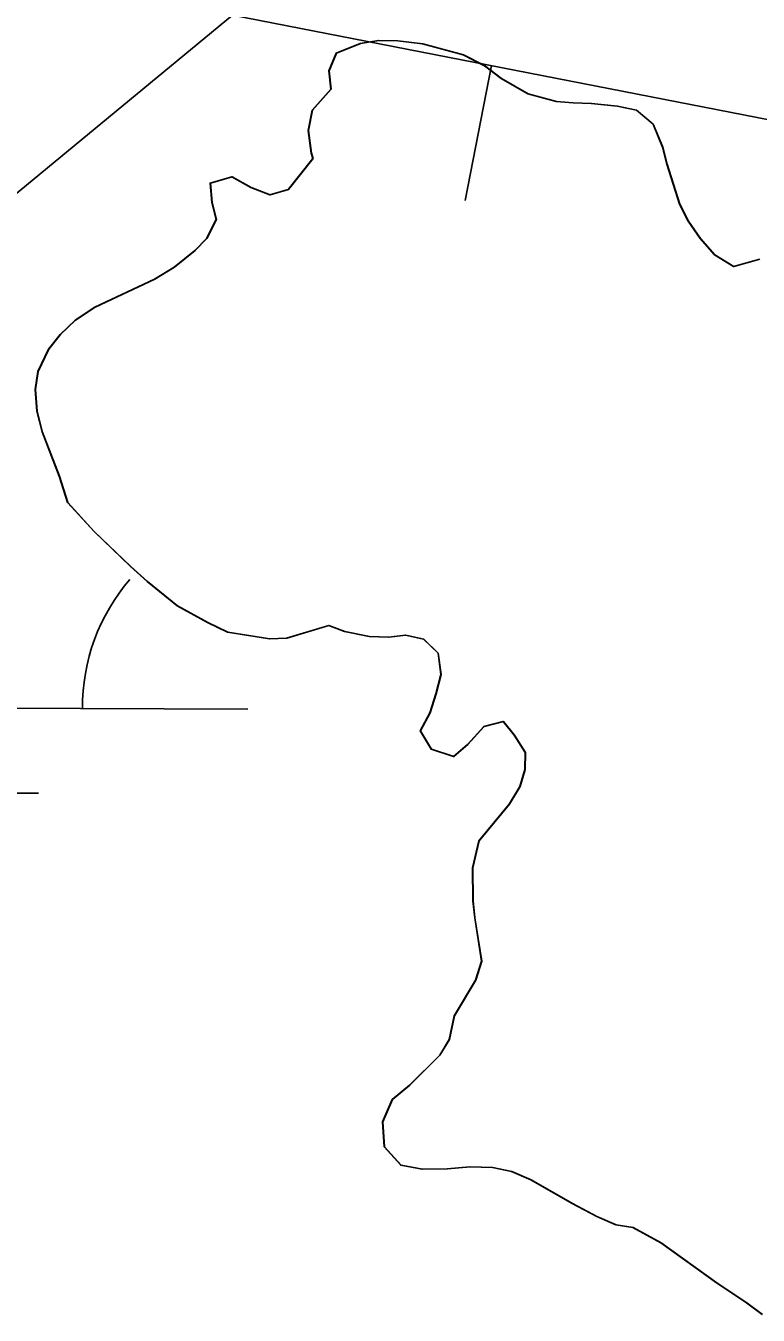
# Model space of a CAD drawing. Extents: x 3161514 to 3199414, y 831166 to 856601.
# Drawn here: x 3196302 to 3196435.1, y 846477 to 846711.4 of the extents above; entities that cross this region are included whole.
import ezdxf

# ---------------------------------------------------------------- set-up
doc = ezdxf.new("R2010")
doc.units = 0
for name, color, linetype in [('V-BORW-LINE', 7, 'Continuous'), ('V-SITE-VEGE', 7, 'Continuous'), ('V-TOPO-SHOR', 7, 'Continuous'), ('V-WETL-SWMP', 7, 'Continuous')]:
    doc.layers.add(name, color=color, linetype=linetype)

msp = doc.modelspace()

# ---------------------------------------------------------------- linework, layer by layer
at = {"layer": 'V-BORW-LINE'}
msp.add_line((3196386.63, 846704.19), (3196381.85, 846679.65), dxfattribs=at)
msp.add_lwpolyline([(3197124.91, 846386.47), (3197097.73, 846416.79), (3196963.36, 846479.18), (3196832.39, 846534), (3196697.18, 846569.17), (3196570.81, 846613.95), (3196464.42, 846689.02), (3196339.6, 846713.36), (3196262.25, 846649.57), (3196194.12, 846627.13), (3196126.67, 846566.05)], dxfattribs=at)
at = {"layer": 'V-SITE-VEGE'}
for p, q in [((3196358.42, 846706.48), (3196362.79, 846708.23)), ((3196362.79, 846708.23), (3196366.09, 846708.77)), ((3196366.09, 846708.77), (3196369.59, 846708.68)), ((3196369.59, 846708.68), (3196374.11, 846708.16)), ((3196374.11, 846708.16), (3196381.48, 846706.13)), ((3196357.1, 846703.22), (3196358.42, 846706.48)), ((3196381.48, 846706.13), (3196385.34, 846704.18)), ((3196357.44, 846699.91), (3196357.1, 846703.22)), ((3196385.34, 846704.18), (3196388.38, 846701.85)), ((3196388.38, 846701.85), (3196393.25, 846699.05)), ((3196354.05, 846696.08), (3196357.44, 846699.91)), ((3196393.25, 846699.05), (3196398.37, 846697.69)), ((3196353.34, 846692.39), (3196354.05, 846696.08)), ((3196398.37, 846697.69), (3196401.45, 846697.41)), ((3196401.45, 846697.41), (3196404.74, 846697.33)), ((3196404.74, 846697.33), (3196409.47, 846696.81)), ((3196409.47, 846696.81), (3196412.95, 846696.11)), ((3196412.95, 846696.11), (3196415.98, 846693.56)), ((3196415.98, 846693.56), (3196417.73, 846689.4)), ((3196353.86, 846688.26), (3196353.34, 846692.39)), ((3196417.73, 846689.4), (3196418.48, 846686.29)), ((3196349.7, 846681.68), (3196354.16, 846687.34)), ((3196354.16, 846687.34), (3196353.86, 846688.26)), ((3196335.52, 846682.85), (3196339.46, 846683.99)), ((3196339.46, 846683.99), (3196342.91, 846682.05)), ((3196418.48, 846686.29), (3196420.78, 846679.03)), ((3196335.84, 846679.34), (3196335.52, 846682.85)), ((3196342.91, 846682.05), (3196346.38, 846680.73)), ((3196346.38, 846680.73), (3196349.7, 846681.68)), ((3196336.59, 846676.23), (3196335.84, 846679.34)), ((3196420.78, 846679.03), (3196422.35, 846675.91)), ((3196334.86, 846672.77), (3196336.59, 846676.23)), ((3196422.35, 846675.91), (3196424.54, 846672.76)), ((3196332.75, 846670.56), (3196334.86, 846672.77)), ((3196424.54, 846672.76), (3196427.14, 846669.82)), ((3196328.97, 846667.56), (3196332.75, 846670.56)), ((3196325.42, 846665.38), (3196328.97, 846667.56)), ((3196427.14, 846669.82), (3196430.59, 846667.68)), ((3196430.59, 846667.68), (3196435.37, 846669)), ((3196314.59, 846660.29), (3196325.42, 846665.38)), ((3196311.03, 846657.9), (3196314.59, 846660.29)), ((3196308.29, 846655.29), (3196311.03, 846657.9)), ((3196306.17, 846652.66), (3196308.29, 846655.29)), ((3196304.21, 846648.59), (3196306.17, 846652.66)), ((3196303.72, 846645.31), (3196304.21, 846648.59)), ((3196304.04, 846641.39), (3196303.72, 846645.31)), ((3196304.98, 846637.65), (3196304.04, 846641.39)), ((3196308.08, 846629.55), (3196304.98, 846637.65)), ((3196309.61, 846624.78), (3196308.08, 846629.55)), ((3196314.43, 846619.51), (3196309.61, 846624.78)), ((3196321.07, 846613.17), (3196314.43, 846619.51)), ((3196324.1, 846610.42), (3196321.07, 846613.17)), ((3196329.55, 846605.97), (3196324.1, 846610.42)), ((3196335.04, 846602.95), (3196329.55, 846605.97)), ((3196338.7, 846601.22), (3196335.04, 846602.95)), ((3196357.06, 846602.42), (3196349.38, 846600.14)), ((3196359.92, 846601.33), (3196357.06, 846602.42)), ((3196346.29, 846600), (3196338.7, 846601.22)), ((3196349.38, 846600.14), (3196346.29, 846600)), ((3196364.42, 846600.39), (3196359.92, 846601.33)), ((3196367.92, 846600.31), (3196364.42, 846600.39)), ((3196371.02, 846600.65), (3196367.92, 846600.31)), ((3196374.3, 846599.95), (3196371.02, 846600.65)), ((3196376.92, 846597.41), (3196374.3, 846599.95)), ((3196377.44, 846593.49), (3196376.92, 846597.41)), ((3196376.53, 846590.01), (3196377.44, 846593.49)), ((3196375.42, 846586.54), (3196376.53, 846590.01)), ((3196373.69, 846583.28), (3196375.42, 846586.54)), ((3196375.67, 846579.94), (3196373.69, 846583.28)), ((3196385.24, 846584.04), (3196382.29, 846580.81)), ((3196388.77, 846584.98), (3196385.24, 846584.04)), ((3196390.77, 846582.46), (3196388.77, 846584.98)), ((3196392.75, 846579.32), (3196390.77, 846582.46)), ((3196379.76, 846578.6), (3196375.67, 846579.94)), ((3196382.29, 846580.81), (3196379.76, 846578.6)), ((3196392.67, 846576.24), (3196392.75, 846579.32)), ((3196391.78, 846573.17), (3196392.67, 846576.24)), ((3196389.85, 846569.92), (3196391.78, 846573.17)), ((3196384.33, 846563.26), (3196389.85, 846569.92)), ((3196383.18, 846558.34), (3196384.33, 846563.26)), ((3196383.25, 846552.37), (3196383.18, 846558.34)), ((3196383.58, 846549.27), (3196383.25, 846552.37)), ((3196384.83, 846541.42), (3196383.58, 846549.27)), ((3196383.72, 846537.94), (3196384.83, 846541.42)), ((3196379.86, 846531.44), (3196383.72, 846537.94)), ((3196378.93, 846527.14), (3196379.86, 846531.44)), ((3196377.22, 846524.3), (3196378.93, 846527.14)), ((3196371.73, 846518.87), (3196377.22, 846524.3)), ((3196368.58, 846516.27), (3196371.73, 846518.87)), ((3196366.83, 846512.19), (3196368.58, 846516.27)), ((3196367.14, 846507.66), (3196366.83, 846512.19)), ((3196370.14, 846504.29), (3196367.14, 846507.66)), ((3196374.04, 846503.58), (3196370.14, 846504.29)), ((3196378.57, 846503.67), (3196374.04, 846503.58)), ((3196382.7, 846503.99), (3196378.57, 846503.67)), ((3196386.82, 846503.89), (3196382.7, 846503.99)), ((3196390.3, 846503.19), (3196386.82, 846503.89)), ((3196393.77, 846501.66), (3196390.3, 846503.19)), ((3196401.28, 846497.36), (3196393.77, 846501.66)), ((3196405.75, 846494.99), (3196401.28, 846497.36)), ((3196409.22, 846493.46), (3196405.75, 846494.99)), ((3196412.3, 846492.98), (3196409.22, 846493.46)), ((3196417.38, 846490.18), (3196412.3, 846492.98)), ((3196427.5, 846482.93), (3196417.38, 846490.18)), ((3196432.97, 846479.3), (3196427.5, 846482.93)), ((3196435.8, 846477.17), (3196432.97, 846479.3))]:
    msp.add_line(p, q, dxfattribs=at)
at = {"layer": 'V-TOPO-SHOR'}
for points in [[(3196353.86, 846688.26), (3196353.34, 846692.39), (3196354.05, 846696.08), (3196357.44, 846699.91), (3196357.1, 846703.22), (3196358.42, 846706.48), (3196362.79, 846708.23), (3196366.09, 846708.77), (3196369.59, 846708.68), (3196374.11, 846708.16), (3196381.48, 846706.13), (3196385.34, 846704.18), (3196388.38, 846701.85), (3196393.25, 846699.05), (3196398.37, 846697.69), (3196401.45, 846697.41), (3196404.74, 846697.33), (3196409.47, 846696.81), (3196412.95, 846696.11), (3196415.98, 846693.56), (3196417.73, 846689.4), (3196418.48, 846686.29), (3196420.78, 846679.03), (3196422.35, 846675.91), (3196424.54, 846672.76), (3196427.14, 846669.82), (3196430.59, 846667.68), (3196435.36, 846669)], [(3196349.7, 846681.68), (3196354.16, 846687.34), (3196353.86, 846688.26)], [(3196304.04, 846641.39), (3196303.72, 846645.31), (3196304.21, 846648.59), (3196306.17, 846652.66), (3196308.29, 846655.29), (3196311.03, 846657.9), (3196314.59, 846660.29), (3196325.42, 846665.38), (3196328.97, 846667.56), (3196332.75, 846670.56), (3196334.86, 846672.77), (3196336.59, 846676.23), (3196335.84, 846679.34), (3196335.52, 846682.85), (3196339.46, 846683.99), (3196342.91, 846682.05), (3196346.38, 846680.73), (3196349.7, 846681.68)], [(3196435.8, 846477.17), (3196432.97, 846479.3), (3196427.5, 846482.93), (3196417.38, 846490.18), (3196412.3, 846492.98), (3196409.22, 846493.46), (3196405.75, 846494.99), (3196401.28, 846497.36), (3196393.76, 846501.66), (3196390.3, 846503.19), (3196386.81, 846503.89), (3196382.7, 846503.99), (3196378.57, 846503.67), (3196374.04, 846503.58), (3196370.14, 846504.29), (3196367.14, 846507.65), (3196366.83, 846512.19), (3196368.58, 846516.27), (3196371.73, 846518.87), (3196377.22, 846524.3), (3196378.93, 846527.14), (3196379.86, 846531.44), (3196383.72, 846537.94), (3196384.83, 846541.42), (3196383.58, 846549.27), (3196383.25, 846552.37), (3196383.18, 846558.34), (3196384.33, 846563.26), (3196389.85, 846569.92), (3196391.78, 846573.17), (3196392.67, 846576.24), (3196392.75, 846579.32), (3196390.77, 846582.46), (3196388.77, 846584.98), (3196385.24, 846584.04), (3196382.28, 846580.81), (3196379.76, 846578.6), (3196375.67, 846579.94), (3196373.69, 846583.28), (3196375.42, 846586.54), (3196376.53, 846590.01), (3196377.44, 846593.49), (3196376.92, 846597.41), (3196374.3, 846599.95), (3196371.02, 846600.65), (3196367.92, 846600.31), (3196364.42, 846600.39), (3196359.92, 846601.33), (3196357.06, 846602.42), (3196349.38, 846600.14), (3196346.29, 846600), (3196338.7, 846601.22), (3196335.04, 846602.95), (3196329.55, 846605.97), (3196324.1, 846610.42), (3196321.07, 846613.17), (3196314.43, 846619.51), (3196309.61, 846624.78), (3196308.08, 846629.55), (3196304.98, 846637.65), (3196304.04, 846641.39)]]:
    msp.add_lwpolyline(points, dxfattribs=at)
at = {"layer": 'V-WETL-SWMP'}
for p, q in [((3196358.47, 846706.48), (3196362.84, 846708.23)), ((3196362.84, 846708.23), (3196366.15, 846708.77)), ((3196366.15, 846708.77), (3196369.64, 846708.68)), ((3196369.64, 846708.68), (3196374.16, 846708.16)), ((3196374.16, 846708.16), (3196381.53, 846706.13)), ((3196357.16, 846703.22), (3196358.47, 846706.48)), ((3196381.53, 846706.13), (3196385.39, 846704.19)), ((3196357.49, 846699.91), (3196357.16, 846703.22)), ((3196385.39, 846704.19), (3196388.43, 846701.85)), ((3196388.43, 846701.85), (3196393.3, 846699.05)), ((3196354.1, 846696.08), (3196357.49, 846699.91)), ((3196393.3, 846699.05), (3196398.42, 846697.69)), ((3196353.4, 846692.39), (3196354.1, 846696.08)), ((3196398.42, 846697.69), (3196401.5, 846697.41)), ((3196401.5, 846697.41), (3196404.79, 846697.34)), ((3196404.79, 846697.34), (3196409.52, 846696.81)), ((3196409.52, 846696.81), (3196413, 846696.11)), ((3196413, 846696.11), (3196416.03, 846693.56)), ((3196416.03, 846693.56), (3196417.78, 846689.4)), ((3196353.91, 846688.26), (3196353.4, 846692.39)), ((3196417.78, 846689.4), (3196418.53, 846686.3)), ((3196349.75, 846681.68), (3196354.21, 846687.34)), ((3196354.21, 846687.34), (3196353.91, 846688.26)), ((3196335.57, 846682.85), (3196339.51, 846683.99)), ((3196339.51, 846683.99), (3196342.96, 846682.05)), ((3196418.53, 846686.3), (3196420.83, 846679.03)), ((3196335.9, 846679.34), (3196335.57, 846682.85)), ((3196342.96, 846682.05), (3196346.43, 846680.73)), ((3196346.43, 846680.73), (3196349.75, 846681.68)), ((3196336.65, 846676.23), (3196335.9, 846679.34)), ((3196420.83, 846679.03), (3196422.4, 846675.91)), ((3196334.91, 846672.77), (3196336.65, 846676.23)), ((3196422.4, 846675.91), (3196424.59, 846672.76)), ((3196332.8, 846670.56), (3196334.91, 846672.77)), ((3196424.59, 846672.76), (3196427.19, 846669.82)), ((3196329.02, 846667.56), (3196332.8, 846670.56)), ((3196325.47, 846665.38), (3196329.02, 846667.56)), ((3196427.19, 846669.82), (3196430.64, 846667.68)), ((3196430.64, 846667.68), (3196435.41, 846669)), ((3196314.64, 846660.29), (3196325.47, 846665.38)), ((3196311.08, 846657.9), (3196314.64, 846660.29)), ((3196308.34, 846655.29), (3196311.08, 846657.9)), ((3196306.22, 846652.66), (3196308.34, 846655.29)), ((3196304.27, 846648.59), (3196306.22, 846652.66)), ((3196303.78, 846645.31), (3196304.27, 846648.59)), ((3196304.09, 846641.39), (3196303.78, 846645.31)), ((3196305.03, 846637.66), (3196304.09, 846641.39)), ((3196308.13, 846629.55), (3196305.03, 846637.66)), ((3196309.67, 846624.78), (3196308.13, 846629.55)), ((3196314.48, 846619.51), (3196309.67, 846624.78)), ((3196321.13, 846613.17), (3196314.48, 846619.51)), ((3196324.15, 846610.42), (3196321.13, 846613.17)), ((3196329.6, 846605.97), (3196324.15, 846610.42)), ((3196335.09, 846602.95), (3196329.6, 846605.97)), ((3196338.75, 846601.22), (3196335.09, 846602.95)), ((3196357.11, 846602.42), (3196349.44, 846600.14)), ((3196359.97, 846601.33), (3196357.11, 846602.42)), ((3196346.34, 846600.01), (3196338.75, 846601.22)), ((3196349.44, 846600.14), (3196346.34, 846600.01)), ((3196364.48, 846600.39), (3196359.97, 846601.33)), ((3196367.97, 846600.31), (3196364.48, 846600.39)), ((3196371.07, 846600.65), (3196367.97, 846600.31)), ((3196374.35, 846599.95), (3196371.07, 846600.65)), ((3196376.97, 846597.42), (3196374.35, 846599.95)), ((3196377.49, 846593.49), (3196376.97, 846597.42)), ((3196376.58, 846590.01), (3196377.49, 846593.49)), ((3196375.47, 846586.54), (3196376.58, 846590.01)), ((3196271.62, 846587.44), (3196342.35, 846587.24)), ((3196373.74, 846583.28), (3196375.47, 846586.54)), ((3196375.72, 846579.94), (3196373.74, 846583.28)), ((3196385.29, 846584.04), (3196382.33, 846580.81)), ((3196388.82, 846584.98), (3196385.29, 846584.04)), ((3196390.82, 846582.46), (3196388.82, 846584.98)), ((3196392.8, 846579.32), (3196390.82, 846582.46)), ((3196379.81, 846578.61), (3196375.72, 846579.94)), ((3196382.33, 846580.81), (3196379.81, 846578.61)), ((3196392.73, 846576.24), (3196392.8, 846579.32)), ((3196391.83, 846573.17), (3196392.73, 846576.24)), ((3196280.31, 846571.98), (3196304.31, 846571.92)), ((3196389.9, 846569.92), (3196391.83, 846573.17)), ((3196384.38, 846563.26), (3196389.9, 846569.92)), ((3196383.23, 846558.34), (3196384.38, 846563.26)), ((3196383.3, 846552.37), (3196383.23, 846558.34)), ((3196383.63, 846549.27), (3196383.3, 846552.37)), ((3196384.89, 846541.42), (3196383.63, 846549.27)), ((3196383.77, 846537.94), (3196384.89, 846541.42)), ((3196379.91, 846531.44), (3196383.77, 846537.94)), ((3196378.98, 846527.14), (3196379.91, 846531.44)), ((3196377.27, 846524.3), (3196378.98, 846527.14)), ((3196371.78, 846518.87), (3196377.27, 846524.3)), ((3196368.63, 846516.27), (3196371.78, 846518.87)), ((3196366.88, 846512.19), (3196368.63, 846516.27)), ((3196367.19, 846507.66), (3196366.88, 846512.19)), ((3196370.2, 846504.29), (3196367.19, 846507.66)), ((3196374.09, 846503.58), (3196370.2, 846504.29)), ((3196378.62, 846503.67), (3196374.09, 846503.58)), ((3196382.75, 846503.99), (3196378.62, 846503.67)), ((3196386.87, 846503.89), (3196382.75, 846503.99)), ((3196390.35, 846503.19), (3196386.87, 846503.89)), ((3196393.82, 846501.66), (3196390.35, 846503.19)), ((3196401.33, 846497.36), (3196393.82, 846501.66)), ((3196405.8, 846494.99), (3196401.33, 846497.36)), ((3196409.27, 846493.46), (3196405.8, 846494.99)), ((3196412.35, 846492.98), (3196409.27, 846493.46)), ((3196417.43, 846490.18), (3196412.35, 846492.98)), ((3196427.55, 846482.93), (3196417.43, 846490.18)), ((3196433.02, 846479.3), (3196427.55, 846482.93)), ((3196435.85, 846477.17), (3196433.02, 846479.3))]:
    msp.add_line(p, q, dxfattribs=at)
msp.add_arc((3196347.59, 846587.7), 35.25, 139.0699, 180.6136, dxfattribs=at)

doc.saveas('drawing.dxf')
